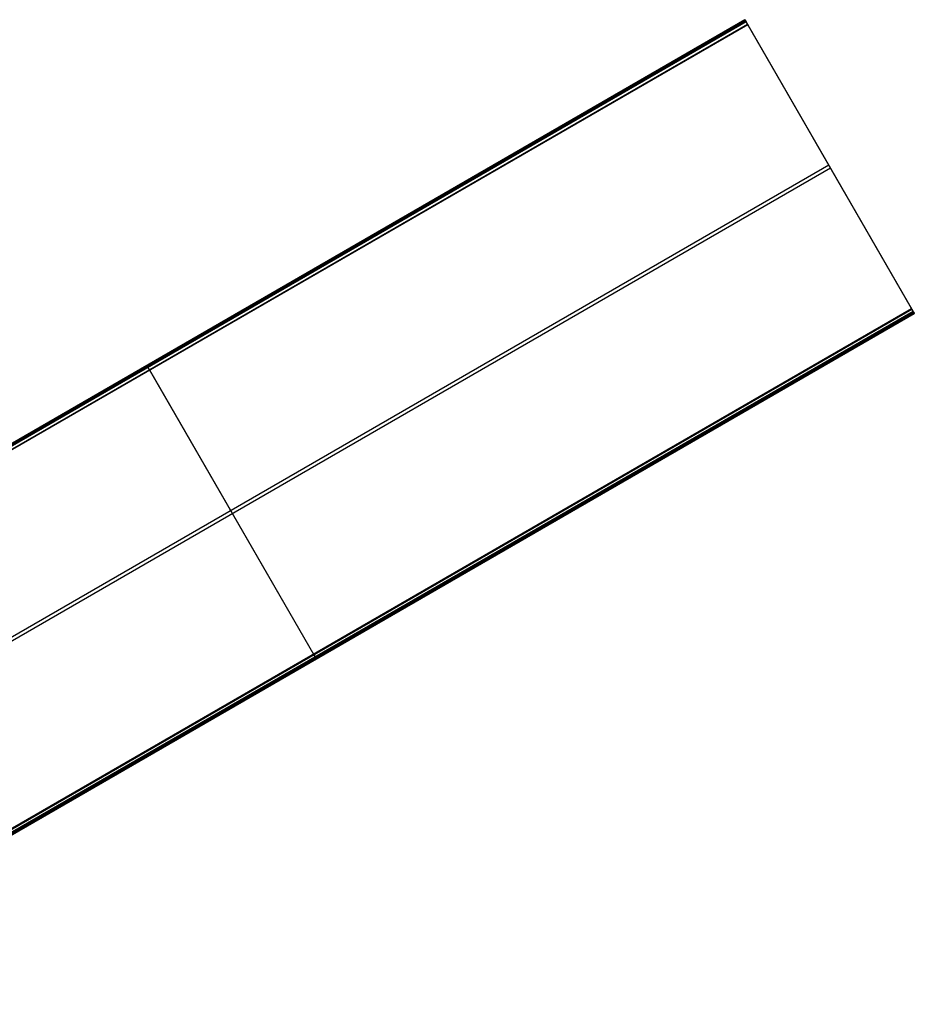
# Model space of a CAD drawing. Header units: millimetres. Extents: x 6239 to 7218, y -13987 to -13139.
# Tile 296 of 296: x 6894 to 7218, y -13495 to -13139. Entities that reach past the tile are written whole.
import ezdxf

# ---------------------------------------------------------------- set-up
doc = ezdxf.new("R2010")
doc.units = ezdxf.units.MM

msp = doc.modelspace()

# ---------------------------------------------------------------- linework, layer by layer
at = {"color": 7, "true_color": 0xffffff}
for p, q in [((7156.81, -13139.26, 53.66), (6723.8, -13389.26, 53.66)), ((7156.81, -13139.26, 53.66), (6723.8, -13389.26, 53.66)), ((6723.81, -13389.27, 54.48), (7156.81, -13139.27, 54.48)), ((7156.75, -13139.18, 54.19), (7156.75, -13139.17, 54.16)), ((7156.75, -13139.17, 54.16), (7156.75, -13139.17, 54.13)), ((7156.75, -13139.17, 54.13), (7156.75, -13139.17, 54.11)), ((7156.75, -13139.17, 54.11), (7156.75, -13139.17, 54.08)), ((7156.75, -13139.17, 54.08), (7156.75, -13139.17, 54.05)), ((7156.75, -13139.17, 54.05), (7156.75, -13139.17, 54.02)), ((7156.75, -13139.17, 54.02), (7156.75, -13139.17, 54)), ((7156.75, -13139.17, 54), (7156.75, -13139.17, 53.97)), ((7156.75, -13139.17, 53.97), (7156.75, -13139.18, 53.94)), ((7156.75, -13139.18, 54.19), (7156.75, -13139.17, 54.16)), ((7156.75, -13139.17, 54.16), (7156.75, -13139.17, 54.13)), ((7156.75, -13139.17, 54.13), (7156.75, -13139.17, 54.11)), ((7156.75, -13139.17, 54.11), (7156.75, -13139.17, 54.08)), ((7156.75, -13139.17, 54.08), (7156.75, -13139.17, 54.05)), ((7156.75, -13139.17, 54.05), (7156.75, -13139.17, 54.02)), ((7156.75, -13139.17, 54.02), (7156.75, -13139.17, 54)), ((7156.75, -13139.17, 54), (7156.75, -13139.17, 53.97)), ((7156.75, -13139.17, 53.97), (7156.75, -13139.18, 53.94)), ((7156.76, -13139.18, 54.22), (7156.75, -13139.18, 54.19)), ((7156.75, -13139.18, 53.94), (7156.76, -13139.18, 53.91)), ((7156.76, -13139.18, 54.22), (7156.75, -13139.18, 54.19)), ((7156.75, -13139.18, 53.94), (7156.76, -13139.18, 53.91)), ((7156.76, -13139.19, 54.24), (7156.76, -13139.18, 54.22)), ((7156.76, -13139.18, 53.91), (7156.76, -13139.18, 53.89)), ((7156.76, -13139.18, 53.89), (7156.76, -13139.19, 53.86)), ((7156.76, -13139.19, 54.24), (7156.76, -13139.18, 54.22)), ((7156.76, -13139.18, 53.91), (7156.76, -13139.18, 53.89)), ((7156.76, -13139.18, 53.89), (7156.76, -13139.19, 53.86)), ((7156.77, -13139.2, 54.3), (7156.76, -13139.19, 54.27)), ((7156.76, -13139.19, 54.27), (7156.76, -13139.19, 54.24)), ((7156.76, -13139.19, 53.86), (7156.77, -13139.2, 53.83)), ((7156.77, -13139.2, 54.3), (7156.76, -13139.19, 54.27)), ((7156.76, -13139.19, 54.27), (7156.76, -13139.19, 54.24)), ((7156.76, -13139.19, 53.86), (7156.77, -13139.2, 53.83)), ((7156.77, -13139.21, 54.32), (7156.77, -13139.2, 54.3)), ((7156.77, -13139.2, 53.83), (7156.77, -13139.2, 53.81)), ((7156.77, -13139.2, 53.81), (7156.78, -13139.21, 53.78)), ((7156.77, -13139.21, 54.32), (7156.77, -13139.2, 54.3)), ((7156.77, -13139.2, 53.83), (7156.77, -13139.2, 53.81)), ((7156.77, -13139.2, 53.81), (7156.78, -13139.21, 53.78)), ((7156.78, -13139.21, 54.35), (7156.77, -13139.21, 54.32)), ((7156.78, -13139.21, 54.35), (7156.77, -13139.21, 54.32)), ((7156.78, -13139.22, 54.37), (7156.78, -13139.21, 54.35)), ((7156.78, -13139.21, 53.78), (7156.78, -13139.22, 53.75)), ((7156.78, -13139.22, 54.37), (7156.78, -13139.21, 54.35)), ((7156.78, -13139.21, 53.78), (7156.78, -13139.22, 53.75)), ((7156.79, -13139.23, 54.4), (7156.78, -13139.22, 54.37)), ((7156.78, -13139.22, 53.75), (7156.79, -13139.23, 53.73)), ((7156.79, -13139.23, 54.4), (7156.78, -13139.22, 54.37)), ((7156.78, -13139.22, 53.75), (7156.79, -13139.23, 53.73)), ((7156.79, -13139.24, 54.42), (7156.79, -13139.23, 54.4)), ((7156.79, -13139.23, 53.73), (7156.79, -13139.24, 53.7)), ((7156.79, -13139.24, 54.42), (7156.79, -13139.23, 54.4)), ((7156.79, -13139.23, 53.73), (7156.79, -13139.24, 53.7)), ((7156.8, -13139.25, 54.45), (7156.79, -13139.24, 54.42)), ((7156.79, -13139.24, 53.7), (7156.8, -13139.25, 53.68)), ((7156.8, -13139.25, 54.45), (7156.79, -13139.24, 54.42)), ((7156.79, -13139.24, 53.7), (7156.8, -13139.25, 53.68)), ((7156.81, -13139.27, 54.47), (7156.8, -13139.25, 54.45)), ((7156.8, -13139.25, 53.68), (7156.81, -13139.26, 53.66)), ((7156.81, -13139.27, 54.47), (7156.8, -13139.25, 54.45)), ((7156.8, -13139.25, 53.68), (7156.81, -13139.26, 53.66)), ((7156.81, -13139.26, 53.66), (7157.2, -13139.95, 50.25)), ((7156.81, -13139.26, 53.66), (7157.2, -13139.95, 50.25)), ((7156.81, -13139.28, 54.5), (7156.81, -13139.27, 54.47)), ((7156.81, -13139.28, 54.5), (7156.81, -13139.27, 54.47)), ((7156.82, -13139.29, 54.52), (7156.81, -13139.28, 54.5)), ((7156.82, -13139.29, 54.52), (7156.81, -13139.28, 54.5)), ((7156.83, -13139.31, 54.54), (7156.82, -13139.29, 54.52)), ((7156.83, -13139.31, 54.54), (7156.82, -13139.29, 54.52)), ((7156.84, -13139.32, 54.56), (7156.83, -13139.31, 54.54)), ((7156.84, -13139.32, 54.56), (7156.83, -13139.31, 54.54)), ((7156.85, -13139.34, 54.58), (7156.84, -13139.32, 54.56)), ((7156.85, -13139.34, 54.58), (7156.84, -13139.32, 54.56)), ((7156.86, -13139.35, 54.61), (7156.85, -13139.34, 54.58)), ((7156.86, -13139.35, 54.61), (7156.85, -13139.34, 54.58)), ((7156.87, -13139.37, 54.62), (7156.86, -13139.35, 54.61)), ((7156.87, -13139.37, 54.62), (7156.86, -13139.35, 54.61)), ((7156.88, -13139.39, 54.64), (7156.87, -13139.37, 54.62)), ((7156.88, -13139.39, 54.64), (7156.87, -13139.37, 54.62)), ((7156.89, -13139.4, 54.66), (7156.88, -13139.39, 54.64)), ((7156.89, -13139.4, 54.66), (7156.88, -13139.39, 54.64)), ((7156.9, -13139.42, 54.68), (7156.89, -13139.4, 54.66)), ((7156.9, -13139.42, 54.68), (7156.89, -13139.4, 54.66)), ((7157, -13139.61, 51.95), (6724, -13389.6, 51.95)), ((7157.18, -13139.91, 54.86), (6724.18, -13389.91, 54.86)), ((7157.18, -13139.91, 54.86), (6724.18, -13389.91, 54.86)), ((7157.2, -13139.95, 50.25), (6724.2, -13389.94, 50.25)), ((7157.2, -13139.95, 50.25), (6724.2, -13389.94, 50.25)), ((6724.68, -13390.79, 49.47), (7157.69, -13140.79, 49.47)), ((7157.8, -13140.99, 49.5), (6724.8, -13390.98, 49.5)), ((7157.8, -13140.99, 49.5), (6724.8, -13390.98, 49.5)), ((7156.91, -13139.44, 54.7), (7156.9, -13139.42, 54.68)), ((7156.91, -13139.44, 54.7), (7156.9, -13139.42, 54.68)), ((7156.92, -13139.46, 54.71), (7156.91, -13139.44, 54.7)), ((7156.92, -13139.46, 54.71), (7156.91, -13139.44, 54.7)), ((7156.93, -13139.48, 54.73), (7156.92, -13139.46, 54.71)), ((7156.93, -13139.48, 54.73), (7156.92, -13139.46, 54.71)), ((7156.94, -13139.5, 54.74), (7156.93, -13139.48, 54.73)), ((7156.94, -13139.5, 54.74), (7156.93, -13139.48, 54.73)), ((7156.95, -13139.52, 54.76), (7156.94, -13139.5, 54.74)), ((7156.95, -13139.52, 54.76), (7156.94, -13139.5, 54.74)), ((7156.97, -13139.54, 54.77), (7156.95, -13139.52, 54.76)), ((7156.97, -13139.54, 54.77), (7156.95, -13139.52, 54.76)), ((7156.98, -13139.56, 54.78), (7156.97, -13139.54, 54.77)), ((7156.98, -13139.56, 54.78), (7156.97, -13139.54, 54.77)), ((7156.99, -13139.59, 54.79), (7156.98, -13139.56, 54.78)), ((7156.99, -13139.59, 54.79), (7156.98, -13139.56, 54.78)), ((7157, -13139.61, 54.8), (7156.99, -13139.59, 54.79)), ((7157, -13139.61, 54.8), (7156.99, -13139.59, 54.79)), ((7157.02, -13139.63, 54.81), (7157, -13139.61, 54.8)), ((7157.02, -13139.63, 54.81), (7157, -13139.61, 54.8)), ((7157.03, -13139.65, 54.82), (7157.02, -13139.63, 54.81)), ((7157.03, -13139.65, 54.82), (7157.02, -13139.63, 54.81)), ((7157.04, -13139.68, 54.83), (7157.03, -13139.65, 54.82)), ((7157.04, -13139.68, 54.83), (7157.03, -13139.65, 54.82)), ((7157.06, -13139.7, 54.84), (7157.04, -13139.68, 54.83)), ((7157.06, -13139.7, 54.84), (7157.04, -13139.68, 54.83)), ((7157.07, -13139.72, 54.84), (7157.06, -13139.7, 54.84)), ((7157.07, -13139.72, 54.84), (7157.06, -13139.7, 54.84)), ((7157.08, -13139.75, 54.85), (7157.07, -13139.72, 54.84)), ((7157.08, -13139.75, 54.85), (7157.07, -13139.72, 54.84)), ((7157.1, -13139.77, 54.85), (7157.08, -13139.75, 54.85)), ((7157.1, -13139.77, 54.85), (7157.08, -13139.75, 54.85)), ((7157.11, -13139.79, 54.85), (7157.1, -13139.77, 54.85)), ((7157.11, -13139.79, 54.85), (7157.1, -13139.77, 54.85)), ((7157.13, -13139.82, 54.86), (7157.11, -13139.79, 54.85)), ((7157.13, -13139.82, 54.86), (7157.11, -13139.79, 54.85)), ((7157.14, -13139.84, 54.86), (7157.13, -13139.82, 54.86)), ((7157.14, -13139.84, 54.86), (7157.13, -13139.82, 54.86)), ((7157.15, -13139.87, 54.86), (7157.14, -13139.84, 54.86)), ((7157.15, -13139.87, 54.86), (7157.14, -13139.84, 54.86)), ((7157.17, -13139.89, 54.86), (7157.15, -13139.87, 54.86)), ((7157.17, -13139.89, 54.86), (7157.15, -13139.87, 54.86)), ((7157.18, -13139.91, 54.86), (7157.17, -13139.89, 54.86)), ((7157.18, -13139.91, 54.86), (7157.17, -13139.89, 54.86)), ((7217.1, -13243.7, 82.52), (7157.18, -13139.91, 54.86)), ((7217.1, -13243.7, 82.52), (7157.18, -13139.91, 54.86)), ((7157.2, -13139.95, 50.25), (7157.2, -13139.95, 50.21)), ((7157.2, -13139.95, 50.21), (7157.21, -13139.96, 50.18)), ((7157.2, -13139.95, 50.25), (7157.2, -13139.95, 50.21)), ((7157.2, -13139.95, 50.21), (7157.21, -13139.96, 50.18)), ((7157.21, -13139.96, 50.18), (7157.21, -13139.97, 50.15)), ((7157.21, -13139.96, 50.18), (7157.21, -13139.97, 50.15)), ((7157.21, -13139.97, 50.15), (7157.22, -13139.98, 50.12)), ((7157.21, -13139.97, 50.15), (7157.22, -13139.98, 50.12)), ((7157.22, -13139.98, 50.12), (7157.23, -13139.99, 50.08)), ((7157.22, -13139.98, 50.12), (7157.23, -13139.99, 50.08)), ((7157.23, -13139.99, 50.08), (7157.23, -13140, 50.05)), ((7157.23, -13139.99, 50.08), (7157.23, -13140, 50.05)), ((7157.23, -13140, 50.05), (7157.24, -13140.02, 50.02)), ((7157.23, -13140, 50.05), (7157.24, -13140.02, 50.02)), ((7157.24, -13140.02, 50.02), (7157.25, -13140.03, 49.99)), ((7157.24, -13140.02, 50.02), (7157.25, -13140.03, 49.99)), ((7157.25, -13140.03, 49.99), (7157.26, -13140.05, 49.96)), ((7157.25, -13140.03, 49.99), (7157.26, -13140.05, 49.96)), ((7157.26, -13140.05, 49.96), (7157.27, -13140.06, 49.93)), ((7157.26, -13140.05, 49.96), (7157.27, -13140.06, 49.93)), ((7157.27, -13140.06, 49.93), (7157.27, -13140.08, 49.9)), ((7157.27, -13140.06, 49.93), (7157.27, -13140.08, 49.9)), ((7157.27, -13140.08, 49.9), (7157.28, -13140.09, 49.88)), ((7157.27, -13140.08, 49.9), (7157.28, -13140.09, 49.88)), ((7157.28, -13140.09, 49.88), (7157.29, -13140.11, 49.85)), ((7157.28, -13140.09, 49.88), (7157.29, -13140.11, 49.85)), ((7157.29, -13140.11, 49.85), (7157.31, -13140.13, 49.82)), ((7157.29, -13140.11, 49.85), (7157.31, -13140.13, 49.82)), ((7157.31, -13140.13, 49.82), (7157.32, -13140.15, 49.8)), ((7157.31, -13140.13, 49.82), (7157.32, -13140.15, 49.8)), ((7157.32, -13140.15, 49.8), (7157.33, -13140.17, 49.77)), ((7157.32, -13140.15, 49.8), (7157.33, -13140.17, 49.77)), ((7157.33, -13140.17, 49.77), (7157.34, -13140.19, 49.75)), ((7157.33, -13140.17, 49.77), (7157.34, -13140.19, 49.75)), ((7157.34, -13140.19, 49.75), (7157.35, -13140.21, 49.72)), ((7157.34, -13140.19, 49.75), (7157.35, -13140.21, 49.72)), ((7157.35, -13140.21, 49.72), (7157.37, -13140.24, 49.7)), ((7157.35, -13140.21, 49.72), (7157.37, -13140.24, 49.7)), ((7157.37, -13140.24, 49.7), (7157.38, -13140.26, 49.68)), ((7157.37, -13140.24, 49.7), (7157.38, -13140.26, 49.68)), ((7157.38, -13140.26, 49.68), (7157.39, -13140.28, 49.66)), ((7157.38, -13140.26, 49.68), (7157.39, -13140.28, 49.66)), ((7157.39, -13140.28, 49.66), (7157.41, -13140.31, 49.64)), ((7157.39, -13140.28, 49.66), (7157.41, -13140.31, 49.64)), ((7157.41, -13140.31, 49.64), (7157.42, -13140.33, 49.62)), ((7157.41, -13140.31, 49.64), (7157.42, -13140.33, 49.62)), ((7157.42, -13140.33, 49.62), (7157.44, -13140.36, 49.6)), ((7157.42, -13140.33, 49.62), (7157.44, -13140.36, 49.6)), ((7157.44, -13140.36, 49.6), (7157.45, -13140.38, 49.59)), ((7157.44, -13140.36, 49.6), (7157.45, -13140.38, 49.59)), ((7157.45, -13140.38, 49.59), (7157.47, -13140.41, 49.57)), ((7157.45, -13140.38, 49.59), (7157.47, -13140.41, 49.57)), ((7157.47, -13140.41, 49.57), (7157.48, -13140.44, 49.56)), ((7157.47, -13140.41, 49.57), (7157.48, -13140.44, 49.56)), ((7157.48, -13140.44, 49.56), (7157.5, -13140.46, 49.54)), ((7157.48, -13140.44, 49.56), (7157.5, -13140.46, 49.54)), ((7157.5, -13140.46, 49.54), (7157.51, -13140.49, 49.53)), ((7157.5, -13140.46, 49.54), (7157.51, -13140.49, 49.53)), ((7157.51, -13140.49, 49.53), (7157.53, -13140.52, 49.52)), ((7157.51, -13140.49, 49.53), (7157.53, -13140.52, 49.52)), ((7157.53, -13140.52, 49.52), (7157.55, -13140.55, 49.51)), ((7157.53, -13140.52, 49.52), (7157.55, -13140.55, 49.51)), ((7157.55, -13140.55, 49.51), (7157.56, -13140.58, 49.5)), ((7157.55, -13140.55, 49.51), (7157.56, -13140.58, 49.5)), ((7157.56, -13140.58, 49.5), (7157.58, -13140.6, 49.49)), ((7157.56, -13140.58, 49.5), (7157.58, -13140.6, 49.49)), ((7157.58, -13140.6, 49.49), (7157.6, -13140.63, 49.49)), ((7157.58, -13140.6, 49.49), (7157.6, -13140.63, 49.49)), ((7157.6, -13140.63, 49.49), (7157.61, -13140.66, 49.48)), ((7157.6, -13140.63, 49.49), (7157.61, -13140.66, 49.48)), ((7157.61, -13140.66, 49.48), (7157.63, -13140.69, 49.48)), ((7157.61, -13140.66, 49.48), (7157.63, -13140.69, 49.48)), ((7157.63, -13140.69, 49.48), (7157.65, -13140.72, 49.47)), ((7157.63, -13140.69, 49.48), (7157.65, -13140.72, 49.47)), ((7157.65, -13140.72, 49.47), (7157.66, -13140.75, 49.47)), ((7157.65, -13140.72, 49.47), (7157.66, -13140.75, 49.47)), ((7157.66, -13140.75, 49.47), (7157.68, -13140.78, 49.47)), ((7157.66, -13140.75, 49.47), (7157.68, -13140.78, 49.47)), ((7157.68, -13140.78, 49.47), (7157.7, -13140.81, 49.47)), ((7157.68, -13140.78, 49.47), (7157.7, -13140.81, 49.47)), ((7157.7, -13140.81, 49.47), (7157.71, -13140.84, 49.47)), ((7157.7, -13140.81, 49.47), (7157.71, -13140.84, 49.47)), ((7157.71, -13140.84, 49.47), (7157.73, -13140.87, 49.47)), ((7157.71, -13140.84, 49.47), (7157.73, -13140.87, 49.47)), ((7157.73, -13140.87, 49.47), (7157.75, -13140.9, 49.48)), ((7157.73, -13140.87, 49.47), (7157.75, -13140.9, 49.48)), ((7157.75, -13140.9, 49.48), (7157.77, -13140.93, 49.48)), ((7157.75, -13140.9, 49.48), (7157.77, -13140.93, 49.48)), ((7157.77, -13140.93, 49.48), (7157.78, -13140.96, 49.49)), ((7157.77, -13140.93, 49.48), (7157.78, -13140.96, 49.49)), ((7157.78, -13140.96, 49.49), (7157.8, -13140.99, 49.5)), ((7157.78, -13140.96, 49.49), (7157.8, -13140.99, 49.5)), ((7157.8, -13140.99, 49.5), (7217.72, -13244.78, 77.17)), ((7157.8, -13140.99, 49.5), (7217.72, -13244.78, 77.17)), ((7193.56, -13202.93, 66.01), (7181.34, -13181.76, 66.01)), ((7187.14, -13191.81, 68.69), (6788.09, -13422.2, 68.69)), ((7187.45, -13192.33, 68.83), (7187.45, -13192.33, 63.19)), ((7187.76, -13192.88, 63.33), (6788.71, -13423.27, 63.33)), ((6784.1, -13493.7, 82.52), (7217.1, -13243.7, 82.52)), ((6784.1, -13493.7, 82.52), (7217.1, -13243.7, 82.52)), ((6784.21, -13493.89, 82.55), (7217.22, -13243.9, 82.55)), ((7217.7, -13244.74, 81.77), (6784.7, -13494.74, 81.77)), ((7217.7, -13244.74, 81.77), (6784.7, -13494.74, 81.77)), ((7217.72, -13244.78, 77.17), (6784.72, -13494.77, 77.17)), ((7217.72, -13244.78, 77.17), (6784.72, -13494.77, 77.17)), ((7217.9, -13245.08, 80.07), (6784.9, -13495.08, 80.07)), ((7218.1, -13245.43, 78.36), (6785.09, -13495.42, 78.36)), ((7218.1, -13245.43, 78.36), (6785.09, -13495.42, 78.36)), ((6785.11, -13495.44, 78.14), (7218.11, -13245.45, 78.14)), ((7217.12, -13243.73, 82.53), (7217.1, -13243.7, 82.52)), ((7217.12, -13243.73, 82.53), (7217.1, -13243.7, 82.52)), ((7217.14, -13243.76, 82.54), (7217.12, -13243.73, 82.53)), ((7217.14, -13243.76, 82.54), (7217.12, -13243.73, 82.53)), ((7217.15, -13243.79, 82.54), (7217.14, -13243.76, 82.54)), ((7217.15, -13243.79, 82.54), (7217.14, -13243.76, 82.54)), ((7217.17, -13243.82, 82.55), (7217.15, -13243.79, 82.54)), ((7217.17, -13243.82, 82.55), (7217.15, -13243.79, 82.54)), ((7217.19, -13243.85, 82.55), (7217.17, -13243.82, 82.55)), ((7217.19, -13243.85, 82.55), (7217.17, -13243.82, 82.55)), ((7217.21, -13243.88, 82.55), (7217.19, -13243.85, 82.55)), ((7217.21, -13243.88, 82.55), (7217.19, -13243.85, 82.55)), ((7217.22, -13243.91, 82.55), (7217.21, -13243.88, 82.55)), ((7217.22, -13243.91, 82.55), (7217.21, -13243.88, 82.55)), ((7217.24, -13243.94, 82.55), (7217.22, -13243.91, 82.55)), ((7217.24, -13243.94, 82.55), (7217.22, -13243.91, 82.55)), ((7217.26, -13243.97, 82.55), (7217.24, -13243.94, 82.55)), ((7217.26, -13243.97, 82.55), (7217.24, -13243.94, 82.55)), ((7217.27, -13244, 82.54), (7217.26, -13243.97, 82.55)), ((7217.27, -13244, 82.54), (7217.26, -13243.97, 82.55)), ((7217.29, -13244.03, 82.54), (7217.27, -13244, 82.54)), ((7217.29, -13244.03, 82.54), (7217.27, -13244, 82.54)), ((7217.31, -13244.06, 82.53), (7217.29, -13244.03, 82.54)), ((7217.31, -13244.06, 82.53), (7217.29, -13244.03, 82.54)), ((7217.32, -13244.09, 82.53), (7217.31, -13244.06, 82.53)), ((7217.32, -13244.09, 82.53), (7217.31, -13244.06, 82.53)), ((7217.34, -13244.11, 82.52), (7217.32, -13244.09, 82.53)), ((7217.34, -13244.11, 82.52), (7217.32, -13244.09, 82.53)), ((7217.36, -13244.14, 82.51), (7217.34, -13244.11, 82.52)), ((7217.36, -13244.14, 82.51), (7217.34, -13244.11, 82.52)), ((7217.37, -13244.17, 82.5), (7217.36, -13244.14, 82.51)), ((7217.37, -13244.17, 82.5), (7217.36, -13244.14, 82.51)), ((7217.39, -13244.2, 82.49), (7217.37, -13244.17, 82.5)), ((7217.39, -13244.2, 82.49), (7217.37, -13244.17, 82.5)), ((7217.41, -13244.23, 82.48), (7217.39, -13244.2, 82.49)), ((7217.41, -13244.23, 82.48), (7217.39, -13244.2, 82.49)), ((7217.42, -13244.25, 82.46), (7217.41, -13244.23, 82.48)), ((7217.42, -13244.25, 82.46), (7217.41, -13244.23, 82.48)), ((7217.44, -13244.28, 82.45), (7217.42, -13244.25, 82.46)), ((7217.44, -13244.28, 82.45), (7217.42, -13244.25, 82.46)), ((7217.45, -13244.31, 82.43), (7217.44, -13244.28, 82.45)), ((7217.45, -13244.31, 82.43), (7217.44, -13244.28, 82.45)), ((7217.47, -13244.33, 82.42), (7217.45, -13244.31, 82.43)), ((7217.47, -13244.33, 82.42), (7217.45, -13244.31, 82.43)), ((7217.48, -13244.36, 82.4), (7217.47, -13244.33, 82.42)), ((7217.48, -13244.36, 82.4), (7217.47, -13244.33, 82.42)), ((7217.5, -13244.38, 82.38), (7217.48, -13244.36, 82.4)), ((7217.5, -13244.38, 82.38), (7217.48, -13244.36, 82.4)), ((7217.51, -13244.41, 82.36), (7217.5, -13244.38, 82.38)), ((7217.51, -13244.41, 82.36), (7217.5, -13244.38, 82.38)), ((7217.52, -13244.43, 82.34), (7217.51, -13244.41, 82.36)), ((7217.52, -13244.43, 82.34), (7217.51, -13244.41, 82.36)), ((7217.54, -13244.45, 82.32), (7217.52, -13244.43, 82.34)), ((7217.54, -13244.45, 82.32), (7217.52, -13244.43, 82.34)), ((7217.55, -13244.48, 82.3), (7217.54, -13244.45, 82.32)), ((7217.55, -13244.48, 82.3), (7217.54, -13244.45, 82.32)), ((7217.56, -13244.5, 82.27), (7217.55, -13244.48, 82.3)), ((7217.56, -13244.5, 82.27), (7217.55, -13244.48, 82.3)), ((7217.57, -13244.52, 82.25), (7217.56, -13244.5, 82.27)), ((7217.57, -13244.52, 82.25), (7217.56, -13244.5, 82.27)), ((7217.59, -13244.54, 82.22), (7217.57, -13244.52, 82.25)), ((7217.59, -13244.54, 82.22), (7217.57, -13244.52, 82.25)), ((7217.6, -13244.56, 82.2), (7217.59, -13244.54, 82.22)), ((7217.6, -13244.56, 82.2), (7217.59, -13244.54, 82.22)), ((7217.61, -13244.58, 82.17), (7217.6, -13244.56, 82.2)), ((7217.61, -13244.58, 82.17), (7217.6, -13244.56, 82.2)), ((7217.62, -13244.6, 82.14), (7217.61, -13244.58, 82.17)), ((7217.62, -13244.6, 82.14), (7217.61, -13244.58, 82.17)), ((7217.63, -13244.61, 82.12), (7217.62, -13244.6, 82.14)), ((7217.63, -13244.61, 82.12), (7217.62, -13244.6, 82.14)), ((7217.64, -13244.63, 82.09), (7217.63, -13244.61, 82.12)), ((7217.64, -13244.63, 82.09), (7217.63, -13244.61, 82.12)), ((7217.65, -13244.64, 82.06), (7217.64, -13244.63, 82.09)), ((7217.65, -13244.64, 82.06), (7217.64, -13244.63, 82.09)), ((7217.66, -13244.66, 82.03), (7217.65, -13244.64, 82.06)), ((7217.66, -13244.66, 82.03), (7217.65, -13244.64, 82.06)), ((7217.66, -13244.67, 82), (7217.66, -13244.66, 82.03)), ((7217.66, -13244.67, 82), (7217.66, -13244.66, 82.03)), ((7217.67, -13244.69, 81.97), (7217.66, -13244.67, 82)), ((7217.67, -13244.69, 81.97), (7217.66, -13244.67, 82)), ((7217.68, -13244.7, 81.94), (7217.67, -13244.69, 81.97)), ((7217.68, -13244.7, 81.94), (7217.67, -13244.69, 81.97)), ((7217.68, -13244.71, 81.91), (7217.68, -13244.7, 81.94)), ((7217.68, -13244.71, 81.91), (7217.68, -13244.7, 81.94)), ((7217.69, -13244.72, 81.87), (7217.68, -13244.71, 81.91)), ((7217.69, -13244.72, 81.87), (7217.68, -13244.71, 81.91)), ((7217.69, -13244.73, 81.84), (7217.69, -13244.72, 81.87)), ((7217.69, -13244.73, 81.84), (7217.69, -13244.72, 81.87)), ((7217.7, -13244.74, 81.81), (7217.69, -13244.73, 81.84)), ((7217.7, -13244.74, 81.81), (7217.69, -13244.73, 81.84)), ((7218.1, -13245.43, 78.36), (7217.7, -13244.74, 81.77)), ((7217.7, -13244.74, 81.77), (7217.7, -13244.74, 81.81)), ((7217.7, -13244.74, 81.77), (7217.7, -13244.74, 81.81)), ((7218.1, -13245.43, 78.36), (7217.7, -13244.74, 81.77)), ((7217.72, -13244.78, 77.17), (7217.74, -13244.8, 77.17)), ((7217.72, -13244.78, 77.17), (7217.74, -13244.8, 77.17)), ((7217.74, -13244.8, 77.17), (7217.76, -13244.83, 77.18)), ((7217.74, -13244.8, 77.17), (7217.76, -13244.83, 77.18)), ((7217.76, -13244.83, 77.18), (7217.77, -13244.86, 77.19)), ((7217.76, -13244.83, 77.18), (7217.77, -13244.86, 77.19)), ((7217.77, -13244.86, 77.19), (7217.79, -13244.89, 77.2)), ((7217.77, -13244.86, 77.19), (7217.79, -13244.89, 77.2)), ((7217.79, -13244.89, 77.2), (7217.8, -13244.92, 77.22)), ((7217.79, -13244.89, 77.2), (7217.8, -13244.92, 77.22)), ((7217.8, -13244.92, 77.22), (7217.82, -13244.94, 77.23)), ((7217.8, -13244.92, 77.22), (7217.82, -13244.94, 77.23)), ((7217.82, -13244.94, 77.23), (7217.83, -13244.97, 77.25)), ((7217.82, -13244.94, 77.23), (7217.83, -13244.97, 77.25)), ((7217.83, -13244.97, 77.25), (7217.85, -13245, 77.26)), ((7217.83, -13244.97, 77.25), (7217.85, -13245, 77.26)), ((7217.85, -13245, 77.26), (7217.86, -13245.02, 77.28)), ((7217.85, -13245, 77.26), (7217.86, -13245.02, 77.28)), ((7217.86, -13245.02, 77.28), (7217.88, -13245.05, 77.3)), ((7217.86, -13245.02, 77.28), (7217.88, -13245.05, 77.3)), ((7217.88, -13245.05, 77.3), (7217.89, -13245.07, 77.32)), ((7217.88, -13245.05, 77.3), (7217.89, -13245.07, 77.32)), ((7217.89, -13245.07, 77.32), (7217.91, -13245.1, 77.34)), ((7217.89, -13245.07, 77.32), (7217.91, -13245.1, 77.34)), ((7217.91, -13245.1, 77.34), (7217.92, -13245.12, 77.36)), ((7217.91, -13245.1, 77.34), (7217.92, -13245.12, 77.36)), ((7217.92, -13245.12, 77.36), (7217.93, -13245.14, 77.38)), ((7217.92, -13245.12, 77.36), (7217.93, -13245.14, 77.38)), ((7217.93, -13245.14, 77.38), (7217.95, -13245.16, 77.4)), ((7217.93, -13245.14, 77.38), (7217.95, -13245.16, 77.4)), ((7217.95, -13245.16, 77.4), (7217.96, -13245.19, 77.42)), ((7217.95, -13245.16, 77.4), (7217.96, -13245.19, 77.42)), ((7217.96, -13245.19, 77.42), (7217.97, -13245.21, 77.45)), ((7217.96, -13245.19, 77.42), (7217.97, -13245.21, 77.45)), ((7217.97, -13245.21, 77.45), (7217.98, -13245.23, 77.47)), ((7217.97, -13245.21, 77.45), (7217.98, -13245.23, 77.47)), ((7217.98, -13245.23, 77.47), (7217.99, -13245.25, 77.5)), ((7217.98, -13245.23, 77.47), (7217.99, -13245.25, 77.5)), ((7217.99, -13245.25, 77.5), (7218, -13245.27, 77.53)), ((7217.99, -13245.25, 77.5), (7218, -13245.27, 77.53)), ((7218, -13245.27, 77.53), (7218.02, -13245.28, 77.55)), ((7218, -13245.27, 77.53), (7218.02, -13245.28, 77.55)), ((7218.02, -13245.28, 77.55), (7218.02, -13245.3, 77.58)), ((7218.02, -13245.28, 77.55), (7218.02, -13245.3, 77.58)), ((7218.02, -13245.3, 77.58), (7218.03, -13245.32, 77.61)), ((7218.02, -13245.3, 77.58), (7218.03, -13245.32, 77.61)), ((7218.03, -13245.32, 77.61), (7218.04, -13245.33, 77.64)), ((7218.03, -13245.32, 77.61), (7218.04, -13245.33, 77.64)), ((7218.04, -13245.33, 77.64), (7218.05, -13245.35, 77.67)), ((7218.04, -13245.33, 77.64), (7218.05, -13245.35, 77.67)), ((7218.05, -13245.35, 77.67), (7218.06, -13245.36, 77.7)), ((7218.05, -13245.35, 77.67), (7218.06, -13245.36, 77.7)), ((7218.06, -13245.36, 77.7), (7218.07, -13245.37, 77.73)), ((7218.06, -13245.36, 77.7), (7218.07, -13245.37, 77.73)), ((7218.07, -13245.37, 77.73), (7218.07, -13245.38, 77.76)), ((7218.07, -13245.37, 77.73), (7218.07, -13245.38, 77.76)), ((7218.07, -13245.38, 77.76), (7218.08, -13245.39, 77.79)), ((7218.07, -13245.38, 77.76), (7218.08, -13245.39, 77.79)), ((7218.08, -13245.39, 77.79), (7218.08, -13245.4, 77.83)), ((7218.08, -13245.39, 77.79), (7218.08, -13245.4, 77.83)), ((7218.08, -13245.4, 77.83), (7218.09, -13245.41, 77.86)), ((7218.08, -13245.4, 77.83), (7218.09, -13245.41, 77.86)), ((7218.09, -13245.41, 77.86), (7218.09, -13245.42, 77.89)), ((7218.09, -13245.41, 77.86), (7218.09, -13245.42, 77.89)), ((7218.09, -13245.42, 77.89), (7218.1, -13245.43, 77.92)), ((7218.09, -13245.42, 77.89), (7218.1, -13245.43, 77.92)), ((7218.1, -13245.43, 77.92), (7218.1, -13245.43, 77.96)), ((7218.1, -13245.43, 77.96), (7218.1, -13245.44, 77.99)), ((7218.1, -13245.44, 78.3), (7218.1, -13245.43, 78.33)), ((7218.1, -13245.43, 78.33), (7218.1, -13245.43, 78.36)), ((7218.1, -13245.43, 77.92), (7218.1, -13245.43, 77.96)), ((7218.1, -13245.43, 77.96), (7218.1, -13245.44, 77.99)), ((7218.1, -13245.44, 78.3), (7218.1, -13245.43, 78.33)), ((7218.1, -13245.43, 78.33), (7218.1, -13245.43, 78.36)), ((7218.1, -13245.44, 77.99), (7218.11, -13245.44, 78.03)), ((7218.11, -13245.44, 78.26), (7218.1, -13245.44, 78.3)), ((7218.1, -13245.44, 77.99), (7218.11, -13245.44, 78.03)), ((7218.11, -13245.44, 78.26), (7218.1, -13245.44, 78.3)), ((7218.11, -13245.44, 78.03), (7218.11, -13245.44, 78.06)), ((7218.11, -13245.44, 78.06), (7218.11, -13245.45, 78.09)), ((7218.11, -13245.45, 78.2), (7218.11, -13245.44, 78.23)), ((7218.11, -13245.44, 78.23), (7218.11, -13245.44, 78.26)), ((7218.11, -13245.44, 78.03), (7218.11, -13245.44, 78.06)), ((7218.11, -13245.44, 78.06), (7218.11, -13245.45, 78.09)), ((7218.11, -13245.45, 78.2), (7218.11, -13245.44, 78.23)), ((7218.11, -13245.44, 78.23), (7218.11, -13245.44, 78.26)), ((7218.11, -13245.45, 78.09), (7218.11, -13245.45, 78.13)), ((7218.11, -13245.45, 78.13), (7218.11, -13245.45, 78.16)), ((7218.11, -13245.45, 78.16), (7218.11, -13245.45, 78.2)), ((7218.11, -13245.45, 78.09), (7218.11, -13245.45, 78.13)), ((7218.11, -13245.45, 78.13), (7218.11, -13245.45, 78.16)), ((7218.11, -13245.45, 78.16), (7218.11, -13245.45, 78.2)), ((6940.25, -13264.17, 54.02), (6940.25, -13264.16, 54.05)), ((6940.25, -13264.16, 54.05), (6940.25, -13264.16, 54.08)), ((6940.25, -13264.16, 54.08), (6940.25, -13264.17, 54.11)), ((6940.25, -13264.18, 53.91), (6940.25, -13264.17, 53.94)), ((6940.25, -13264.17, 53.94), (6940.25, -13264.17, 53.97)), ((6940.25, -13264.17, 53.97), (6940.25, -13264.17, 54)), ((6940.25, -13264.17, 54), (6940.25, -13264.17, 54.02)), ((6940.25, -13264.17, 54.11), (6940.25, -13264.17, 54.13)), ((6940.25, -13264.17, 54.13), (6940.25, -13264.17, 54.16)), ((6940.25, -13264.17, 54.16), (6940.25, -13264.17, 54.19)), ((6940.25, -13264.17, 54.19), (6940.25, -13264.18, 54.22)), ((6940.26, -13264.18, 53.89), (6940.25, -13264.18, 53.91)), ((6940.25, -13264.18, 54.22), (6940.26, -13264.18, 54.24)), ((6940.26, -13264.19, 53.86), (6940.26, -13264.18, 53.89)), ((6940.26, -13264.18, 54.24), (6940.26, -13264.19, 54.27)), ((6940.27, -13264.2, 53.81), (6940.26, -13264.19, 53.83)), ((6940.26, -13264.19, 53.83), (6940.26, -13264.19, 53.86)), ((6940.26, -13264.19, 54.27), (6940.27, -13264.19, 54.3)), ((6940.27, -13264.19, 54.3), (6940.27, -13264.2, 54.32)), ((6940.27, -13264.21, 53.78), (6940.27, -13264.2, 53.81)), ((6940.27, -13264.2, 54.32), (6940.27, -13264.21, 54.35)), ((6940.28, -13264.22, 53.75), (6940.27, -13264.21, 53.78)), ((6940.27, -13264.21, 54.35), (6940.28, -13264.22, 54.37)), ((6940.28, -13264.23, 53.73), (6940.28, -13264.22, 53.75)), ((6940.28, -13264.22, 54.37), (6940.28, -13264.23, 54.4)), ((6940.29, -13264.24, 53.7), (6940.28, -13264.23, 53.73)), ((6940.28, -13264.23, 54.4), (6940.29, -13264.24, 54.42)), ((6940.3, -13264.25, 53.68), (6940.29, -13264.24, 53.7)), ((6940.29, -13264.24, 54.42), (6940.3, -13264.25, 54.45)), ((6940.3, -13264.26, 53.66), (6940.3, -13264.25, 53.68)), ((6940.3, -13264.25, 54.45), (6940.3, -13264.26, 54.47)), ((6940.7, -13264.94, 50.25), (6940.3, -13264.26, 53.66)), ((6940.3, -13264.26, 54.47), (6940.31, -13264.28, 54.5)), ((6940.31, -13264.28, 54.5), (6940.32, -13264.29, 54.52)), ((6940.32, -13264.29, 54.52), (6940.33, -13264.3, 54.54)), ((6940.33, -13264.3, 54.54), (6940.34, -13264.32, 54.56)), ((6940.34, -13264.32, 54.56), (6940.34, -13264.33, 54.58)), ((6940.34, -13264.33, 54.58), (6940.35, -13264.35, 54.61)), ((6940.35, -13264.35, 54.61), (6940.36, -13264.37, 54.62)), ((6940.36, -13264.37, 54.62), (6940.37, -13264.38, 54.64)), ((6940.37, -13264.38, 54.64), (6940.38, -13264.4, 54.66)), ((6940.38, -13264.4, 54.66), (6940.39, -13264.42, 54.68)), ((6940.39, -13264.42, 54.68), (6940.41, -13264.44, 54.7)), ((6940.41, -13264.44, 54.7), (6940.42, -13264.46, 54.71)), ((6940.42, -13264.46, 54.71), (6940.43, -13264.48, 54.73)), ((6940.43, -13264.48, 54.73), (6940.44, -13264.5, 54.74)), ((6940.44, -13264.5, 54.74), (6940.45, -13264.52, 54.76)), ((6940.45, -13264.52, 54.76), (6940.46, -13264.54, 54.77)), ((6940.46, -13264.54, 54.77), (6940.48, -13264.56, 54.78)), ((6940.48, -13264.56, 54.78), (6940.49, -13264.58, 54.79)), ((6940.49, -13264.58, 54.79), (6940.5, -13264.61, 54.8)), ((6940.5, -13264.61, 54.8), (6940.51, -13264.63, 54.81)), ((6940.51, -13264.63, 54.81), (6940.53, -13264.65, 54.82)), ((6940.53, -13264.65, 54.82), (6940.54, -13264.67, 54.83)), ((6940.54, -13264.67, 54.83), (6940.55, -13264.7, 54.84)), ((6940.55, -13264.7, 54.84), (6940.57, -13264.72, 54.84)), ((6940.57, -13264.72, 54.84), (6940.58, -13264.74, 54.85)), ((6940.58, -13264.74, 54.85), (6940.6, -13264.77, 54.85)), ((6940.6, -13264.77, 54.85), (6940.61, -13264.79, 54.85)), ((6940.61, -13264.79, 54.85), (6940.62, -13264.82, 54.86)), ((6940.62, -13264.82, 54.86), (6940.64, -13264.84, 54.86)), ((6940.64, -13264.84, 54.86), (6940.65, -13264.86, 54.86)), ((6940.65, -13264.86, 54.86), (6940.66, -13264.89, 54.86)), ((6940.66, -13264.89, 54.86), (6940.68, -13264.91, 54.86)), ((6940.68, -13264.91, 54.86), (7000.6, -13368.7, 82.52)), ((6940.7, -13264.95, 50.21), (6940.7, -13264.94, 50.25)), ((6940.71, -13264.96, 50.18), (6940.7, -13264.95, 50.21)), ((6940.71, -13264.97, 50.15), (6940.71, -13264.96, 50.18)), ((6940.72, -13264.98, 50.12), (6940.71, -13264.97, 50.15)), ((6940.72, -13264.99, 50.08), (6940.72, -13264.98, 50.12)), ((6940.73, -13265, 50.05), (6940.72, -13264.99, 50.08)), ((6940.74, -13265.01, 50.02), (6940.73, -13265, 50.05)), ((6940.75, -13265.03, 49.99), (6940.74, -13265.01, 50.02)), ((6940.75, -13265.04, 49.96), (6940.75, -13265.03, 49.99)), ((6940.76, -13265.06, 49.93), (6940.75, -13265.04, 49.96)), ((6940.77, -13265.07, 49.9), (6940.76, -13265.06, 49.93)), ((6940.78, -13265.09, 49.88), (6940.77, -13265.07, 49.9)), ((6940.79, -13265.11, 49.85), (6940.78, -13265.09, 49.88)), ((6940.8, -13265.13, 49.82), (6940.79, -13265.11, 49.85)), ((6940.82, -13265.15, 49.8), (6940.8, -13265.13, 49.82)), ((6940.83, -13265.17, 49.77), (6940.82, -13265.15, 49.8)), ((6940.84, -13265.19, 49.75), (6940.83, -13265.17, 49.77)), ((6940.85, -13265.21, 49.72), (6940.84, -13265.19, 49.75)), ((6940.86, -13265.23, 49.7), (6940.85, -13265.21, 49.72)), ((6940.88, -13265.26, 49.68), (6940.86, -13265.23, 49.7)), ((6940.89, -13265.28, 49.66), (6940.88, -13265.26, 49.68)), ((6940.91, -13265.3, 49.64), (6940.89, -13265.28, 49.66)), ((6940.92, -13265.33, 49.62), (6940.91, -13265.3, 49.64)), ((6940.93, -13265.35, 49.6), (6940.92, -13265.33, 49.62)), ((6940.95, -13265.38, 49.59), (6940.93, -13265.35, 49.6)), ((6940.96, -13265.41, 49.57), (6940.95, -13265.38, 49.59)), ((6940.98, -13265.43, 49.56), (6940.96, -13265.41, 49.57)), ((6941, -13265.46, 49.54), (6940.98, -13265.43, 49.56)), ((6941.01, -13265.49, 49.53), (6941, -13265.46, 49.54)), ((6941.03, -13265.52, 49.52), (6941.01, -13265.49, 49.53)), ((6941.04, -13265.54, 49.51), (6941.03, -13265.52, 49.52)), ((6941.06, -13265.57, 49.5), (6941.04, -13265.54, 49.51)), ((6941.08, -13265.6, 49.49), (6941.06, -13265.57, 49.5)), ((6941.09, -13265.63, 49.49), (6941.08, -13265.6, 49.49)), ((6941.11, -13265.66, 49.48), (6941.09, -13265.63, 49.49)), ((6941.13, -13265.69, 49.48), (6941.11, -13265.66, 49.48)), ((6941.14, -13265.72, 49.47), (6941.13, -13265.69, 49.48)), ((6941.16, -13265.75, 49.47), (6941.14, -13265.72, 49.47)), ((6941.18, -13265.78, 49.47), (6941.16, -13265.75, 49.47)), ((6941.2, -13265.81, 49.47), (6941.18, -13265.78, 49.47)), ((6941.21, -13265.84, 49.47), (6941.2, -13265.81, 49.47)), ((6941.23, -13265.87, 49.47), (6941.21, -13265.84, 49.47)), ((6941.25, -13265.9, 49.48), (6941.23, -13265.87, 49.47)), ((6941.26, -13265.92, 49.48), (6941.25, -13265.9, 49.48)), ((6941.28, -13265.95, 49.49), (6941.26, -13265.92, 49.48)), ((6941.3, -13265.98, 49.5), (6941.28, -13265.95, 49.49)), ((7001.22, -13369.77, 77.17), (6941.3, -13265.98, 49.5)), ((7000.6, -13368.7, 82.52), (7000.62, -13368.73, 82.53)), ((7000.62, -13368.73, 82.53), (7000.64, -13368.76, 82.54)), ((7000.64, -13368.76, 82.54), (7000.65, -13368.79, 82.54)), ((7000.65, -13368.79, 82.54), (7000.67, -13368.82, 82.55)), ((7000.67, -13368.82, 82.55), (7000.69, -13368.85, 82.55)), ((7000.69, -13368.85, 82.55), (7000.7, -13368.88, 82.55)), ((7000.7, -13368.88, 82.55), (7000.72, -13368.91, 82.55)), ((7000.72, -13368.91, 82.55), (7000.74, -13368.94, 82.55)), ((7000.74, -13368.94, 82.55), (7000.75, -13368.97, 82.55)), ((7000.75, -13368.97, 82.55), (7000.77, -13369, 82.54)), ((7000.77, -13369, 82.54), (7000.79, -13369.03, 82.54)), ((7000.79, -13369.03, 82.54), (7000.81, -13369.05, 82.53)), ((7000.81, -13369.05, 82.53), (7000.82, -13369.08, 82.53)), ((7000.82, -13369.08, 82.53), (7000.84, -13369.11, 82.52)), ((7000.84, -13369.11, 82.52), (7000.86, -13369.14, 82.51)), ((7000.86, -13369.14, 82.51), (7000.87, -13369.17, 82.5)), ((7000.87, -13369.17, 82.5), (7000.89, -13369.2, 82.49)), ((7000.89, -13369.2, 82.49), (7000.9, -13369.22, 82.48)), ((7000.9, -13369.22, 82.48), (7000.92, -13369.25, 82.46)), ((7000.92, -13369.25, 82.46), (7000.93, -13369.28, 82.45)), ((7000.93, -13369.28, 82.45), (7000.95, -13369.3, 82.43)), ((7000.95, -13369.3, 82.43), (7000.97, -13369.33, 82.42)), ((7000.97, -13369.33, 82.42), (7000.98, -13369.36, 82.4)), ((7000.98, -13369.36, 82.4), (7000.99, -13369.38, 82.38)), ((7000.99, -13369.38, 82.38), (7001.01, -13369.4, 82.36)), ((7001.01, -13369.4, 82.36), (7001.02, -13369.43, 82.34)), ((7001.02, -13369.43, 82.34), (7001.03, -13369.45, 82.32)), ((7001.03, -13369.45, 82.32), (7001.05, -13369.47, 82.3)), ((7001.05, -13369.47, 82.3), (7001.06, -13369.5, 82.27)), ((7001.06, -13369.5, 82.27), (7001.07, -13369.52, 82.25)), ((7001.07, -13369.52, 82.25), (7001.08, -13369.54, 82.22)), ((7001.08, -13369.54, 82.22), (7001.1, -13369.56, 82.2)), ((7001.1, -13369.56, 82.2), (7001.11, -13369.58, 82.17)), ((7001.11, -13369.58, 82.17), (7001.12, -13369.59, 82.14)), ((7001.12, -13369.59, 82.14), (7001.13, -13369.61, 82.12)), ((7001.13, -13369.61, 82.12), (7001.14, -13369.63, 82.09)), ((7001.14, -13369.63, 82.09), (7001.15, -13369.64, 82.06)), ((7001.15, -13369.64, 82.06), (7001.15, -13369.66, 82.03)), ((7001.15, -13369.66, 82.03), (7001.16, -13369.67, 82)), ((7001.16, -13369.67, 82), (7001.17, -13369.68, 81.97)), ((7001.17, -13369.68, 81.97), (7001.18, -13369.7, 81.94)), ((7001.18, -13369.7, 81.94), (7001.18, -13369.71, 81.91)), ((7001.18, -13369.71, 81.91), (7001.19, -13369.72, 81.87)), ((7001.19, -13369.72, 81.87), (7001.19, -13369.73, 81.84)), ((7001.19, -13369.73, 81.84), (7001.2, -13369.73, 81.81)), ((7001.2, -13369.73, 81.81), (7001.2, -13369.74, 81.77)), ((7001.2, -13369.74, 81.77), (7001.6, -13370.42, 78.36)), ((7001.24, -13369.8, 77.17), (7001.22, -13369.77, 77.17)), ((7001.25, -13369.83, 77.18), (7001.24, -13369.8, 77.17)), ((7001.27, -13369.86, 77.19), (7001.25, -13369.83, 77.18)), ((7001.29, -13369.89, 77.2), (7001.27, -13369.86, 77.19)), ((7001.3, -13369.91, 77.22), (7001.29, -13369.89, 77.2)), ((7001.32, -13369.94, 77.23), (7001.3, -13369.91, 77.22)), ((7001.33, -13369.97, 77.25), (7001.32, -13369.94, 77.23)), ((7001.35, -13369.99, 77.26), (7001.33, -13369.97, 77.25)), ((7001.36, -13370.02, 77.28), (7001.35, -13369.99, 77.26)), ((7001.38, -13370.04, 77.3), (7001.36, -13370.02, 77.28)), ((7001.39, -13370.07, 77.32), (7001.38, -13370.04, 77.3)), ((7001.41, -13370.09, 77.34), (7001.39, -13370.07, 77.32)), ((7001.42, -13370.12, 77.36), (7001.41, -13370.09, 77.34)), ((7001.43, -13370.14, 77.38), (7001.42, -13370.12, 77.36)), ((7001.45, -13370.16, 77.4), (7001.43, -13370.14, 77.38)), ((7001.46, -13370.18, 77.42), (7001.45, -13370.16, 77.4)), ((7001.47, -13370.2, 77.45), (7001.46, -13370.18, 77.42)), ((7001.48, -13370.22, 77.47), (7001.47, -13370.2, 77.45)), ((7001.49, -13370.24, 77.5), (7001.48, -13370.22, 77.47)), ((7001.5, -13370.26, 77.53), (7001.49, -13370.24, 77.5)), ((7001.51, -13370.28, 77.55), (7001.5, -13370.26, 77.53)), ((7001.52, -13370.3, 77.58), (7001.51, -13370.28, 77.55)), ((7001.53, -13370.31, 77.61), (7001.52, -13370.3, 77.58)), ((7001.54, -13370.33, 77.64), (7001.53, -13370.31, 77.61)), ((7001.55, -13370.34, 77.67), (7001.54, -13370.33, 77.64)), ((7001.56, -13370.36, 77.7), (7001.55, -13370.34, 77.67)), ((7001.56, -13370.37, 77.73), (7001.56, -13370.36, 77.7)), ((7001.57, -13370.38, 77.76), (7001.56, -13370.37, 77.73)), ((7001.58, -13370.39, 77.79), (7001.57, -13370.38, 77.76)), ((7001.58, -13370.4, 77.83), (7001.58, -13370.39, 77.79)), ((7001.59, -13370.41, 77.86), (7001.58, -13370.4, 77.83)), ((7001.59, -13370.42, 77.89), (7001.59, -13370.41, 77.86)), ((7001.6, -13370.42, 77.92), (7001.59, -13370.42, 77.89)), ((7001.6, -13370.42, 78.36), (7001.6, -13370.43, 78.33)), ((7001.6, -13370.43, 77.96), (7001.6, -13370.42, 77.92)), ((7001.6, -13370.43, 78.33), (7001.6, -13370.43, 78.3)), ((7001.6, -13370.43, 78.3), (7001.6, -13370.44, 78.26)), ((7001.6, -13370.44, 77.99), (7001.6, -13370.43, 77.96)), ((7001.6, -13370.44, 78.26), (7001.61, -13370.44, 78.23)), ((7001.61, -13370.44, 78.03), (7001.6, -13370.44, 77.99)), ((7001.61, -13370.44, 78.23), (7001.61, -13370.44, 78.2)), ((7001.61, -13370.44, 78.2), (7001.61, -13370.44, 78.16)), ((7001.61, -13370.44, 78.16), (7001.61, -13370.44, 78.13)), ((7001.61, -13370.44, 78.13), (7001.61, -13370.44, 78.09)), ((7001.61, -13370.44, 78.09), (7001.61, -13370.44, 78.06)), ((7001.61, -13370.44, 78.06), (7001.61, -13370.44, 78.03))]:
    msp.add_line(p, q, dxfattribs=at)

doc.saveas('drawing.dxf')
